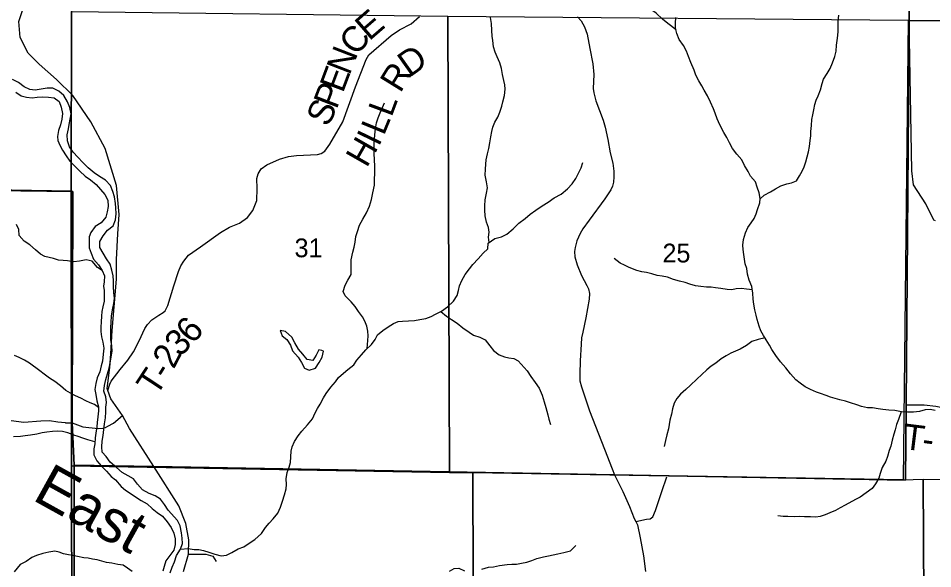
# Model space of a CAD drawing. Extents: x 2043100 to 2470832, y 443715 to 810583.
# Drawn here: x 2290243 to 2300993, y 617648 to 624120 of the extents above; entities that cross this region are included whole.
import ezdxf

# ---------------------------------------------------------------- set-up
doc = ezdxf.new("R2010")
doc.units = 0
for name, color, linetype in [('GM_X_Adjacent_County', 7, 'Continuous'), ('GM_X_County', 7, 'Continuous'), ('GM_X_County_Road', 7, 'Continuous'), ('GM_X_Major_River', 7, 'Continuous'), ('GM_X_Major_River_Text', 7, 'Continuous'), ('GM_X_Minor_Lake', 7, 'Continuous'), ('GM_X_Minor_River', 7, 'Continuous'), ('GM_X_Section', 7, 'Continuous'), ('GM_X_Section_Text', 7, 'Continuous'), ('GM_X_State_Route', 7, 'Continuous'), ('GM_X_Township', 7, 'Continuous'), ('GM_X_Township_Road', 7, 'Continuous'), ('GM_X_Township_Road_Text', 7, 'Continuous'), ('GM_X_Township_ROW', 7, 'Continuous')]:
    doc.layers.add(name, color=color, linetype=linetype)

msp = doc.modelspace()

# ---------------------------------------------------------------- linework, layer by layer
at = {"layer": 'GM_X_Adjacent_County'}
msp.add_lwpolyline([(2310832, 624022), (2306890, 624048), (2305185, 624062), (2303048, 624077), (2300717, 624094), (2300736, 627208), (2300738, 627560), (2300751, 627857), (2300714, 629163), (2300774, 635425)], dxfattribs=at)
at = {"layer": 'GM_X_County'}
msp.add_lwpolyline([(2300774, 635425), (2300714, 629163), (2300751, 627857), (2300738, 627560), (2300736, 627208), (2300717, 624094), (2303048, 624077), (2305185, 624062), (2306890, 624048), (2310832, 624022)], dxfattribs=at)
at = {"layer": 'GM_X_County_Road'}
for points in [[(2296816, 624138), (2296860, 624089), (2296901, 624021), (2296930, 623933), (2296963, 623765), (2296999, 623583), (2297008, 623459), (2297005, 623377), (2297002, 623296), (2297010, 623244), (2297033, 623148), (2297120, 622923), (2297144, 622841), (2297174, 622695), (2297203, 622537), (2297231, 622417), (2297246, 622323), (2297244, 622257), (2297241, 622194), (2297227, 622144), (2297210, 622104), (2297137, 621995), (2296953, 621747), (2296878, 621646), (2296847, 621588), (2296810, 621503), (2296788, 621425), (2296781, 621377), (2296787, 621315), (2296812, 621221), (2296864, 621097), (2296925, 620977), (2296945, 620937), (2296958, 620883), (2296954, 620819), (2296917, 620596), (2296880, 620430), (2296865, 620363), (2296860, 620289), (2296849, 620093), (2296843, 619938), (2296844, 619856), (2296863, 619786), (2296957, 619503), (2297133, 619054), (2297226, 618823)], [(2297226, 618823), (2297254, 618753), (2297349, 618555), (2297429, 618380), (2297482, 618238), (2297502, 618204), (2297521, 618166), (2297554, 618012), (2297592, 617800), (2297616, 617614)]]:
    msp.add_lwpolyline(points, dxfattribs=at)
at = {"layer": 'GM_X_Major_River'}
for points in [[(2290842, 622871), (2290855, 622933), (2290863, 622995), (2290848, 623069), (2290823, 623139), (2290777, 623211), (2290720, 623264), (2290650, 623299), (2290584, 623299), (2290514, 623288), (2290442, 623275), (2290378, 623282), (2290314, 623312), (2290245, 623363), (2290175, 623400)], [(2290213, 623251), (2290277, 623209), (2290341, 623194), (2290405, 623185), (2290467, 623191), (2290531, 623198), (2290597, 623193), (2290665, 623185), (2290725, 623142), (2290748, 623074)], [(2290748, 623074), (2290763, 623002), (2290754, 622932), (2290740, 622866), (2290717, 622801), (2290706, 622731), (2290708, 622681), (2290733, 622629), (2290762, 622569), (2290808, 622504), (2290851, 622440), (2290905, 622383), (2290968, 622321), (2291031, 622262), (2291093, 622220), (2291160, 622167), (2291210, 622105), (2291261, 622046), (2291297, 621980), (2291300, 621908), (2291289, 621846), (2291274, 621782), (2291216, 621715), (2291149, 621672), (2291096, 621602), (2291078, 621551), (2291075, 621495), (2291076, 621421), (2291102, 621357), (2291129, 621287), (2291186, 621222), (2291230, 621156), (2291255, 621090), (2291254, 621022), (2291246, 620972), (2291251, 620918), (2291252, 620792), (2291239, 620728), (2291226, 620671), (2291220, 620619), (2291217, 620551), (2291214, 620487), (2291214, 620437), (2291221, 620373), (2291236, 620313), (2291248, 620241), (2291243, 620169), (2291232, 620090), (2291219, 620032), (2291200, 619964), (2291172, 619892), (2291155, 619827), (2291144, 619757), (2291154, 619695), (2291167, 619623), (2291188, 619553), (2291187, 619503), (2291177, 619433), (2291170, 619367), (2291167, 619316), (2291155, 619240), (2291146, 619188), (2291143, 619116), (2291131, 619056), (2291130, 618989), (2291165, 618918), (2291222, 618852), (2291282, 618795), (2291335, 618731), (2291385, 618692), (2291454, 618616), (2291504, 618573), (2291571, 618529), (2291621, 618494), (2291688, 618450), (2291758, 618411), (2291816, 618356), (2291877, 618308), (2291937, 618267), (2291992, 618199), (2292041, 618132), (2292071, 618066), (2292086, 617998), (2292089, 617932), (2292070, 617867), (2292024, 617803), (2291979, 617740), (2291958, 617674), (2291942, 617619)], [(2292027, 617598), (2292052, 617667), (2292081, 617731), (2292104, 617802), (2292149, 617878), (2292173, 617943), (2292170, 618007), (2292161, 618071), (2292146, 618153), (2292116, 618214), (2292006, 618338), (2291962, 618403), (2291917, 618465), (2291851, 618506), (2291781, 618532), (2291702, 618577), (2291643, 618642), (2291597, 618706), (2291535, 618741), (2291466, 618781), (2291396, 618840), (2291325, 618901), (2291278, 618967), (2291228, 619017), (2291225, 619081), (2291228, 619149), (2291242, 619215), (2291247, 619283), (2291256, 619353), (2291269, 619424), (2291273, 619494), (2291272, 619548), (2291279, 619602), (2291273, 619670), (2291248, 619734), (2291255, 619802), (2291274, 619873), (2291294, 619939), (2291311, 620005), (2291324, 620069), (2291336, 620134), (2291345, 620206), (2291342, 620270), (2291333, 620344), (2291330, 620414), (2291332, 620480), (2291337, 620548), (2291340, 620619), (2291349, 620691), (2291365, 620765), (2291374, 620829), (2291365, 620893), (2291362, 620965), (2291362, 621031), (2291357, 621093), (2291342, 621157), (2291324, 621227), (2291281, 621293), (2291242, 621359), (2291200, 621424), (2291203, 621496), (2291242, 621563), (2291291, 621630), (2291357, 621678), (2291386, 621749), (2291393, 621821), (2291390, 621893), (2291388, 621943), (2291373, 622019), (2291354, 622083), (2291326, 622153), (2291267, 622216), (2291199, 622260), (2291136, 622303), (2291066, 622360), (2291003, 622424), (2290944, 622487), (2290890, 622547), (2290845, 622610), (2290822, 622678), (2290818, 622748), (2290833, 622821), (2290842, 622871)]]:
    msp.add_lwpolyline(points, dxfattribs=at)
at = {"layer": 'GM_X_Minor_Lake'}
for points in [[(2293320, 620450), (2293346, 620386), (2293400, 620345), (2293443, 620277), (2293467, 620209), (2293534, 620137), (2293574, 620071), (2293609, 620005), (2293661, 619982), (2293737, 620006), (2293780, 620073), (2293816, 620137), (2293831, 620207), (2293812, 620212)], [(2293812, 620212), (2293777, 620221), (2293745, 620158), (2293704, 620096), (2293640, 620108), (2293589, 620172), (2293537, 620231), (2293495, 620305), (2293458, 620371), (2293386, 620439), (2293320, 620450)]]:
    msp.add_lwpolyline(points, dxfattribs=at)
at = {"layer": 'GM_X_Minor_River'}
for points in [[(2297976, 623982), (2297879, 624057), (2297818, 624110), (2297740, 624178), (2297678, 624224), (2297619, 624259), (2297549, 624307), (2297473, 624367), (2297402, 624430), (2297356, 624502), (2297321, 624580), (2297303, 624636), (2297277, 624704), (2297232, 624766), (2297170, 624841), (2297101, 624911), (2297047, 624961), (2296993, 625026), (2296924, 625070), (2296866, 625086), (2296792, 625111), (2296724, 625157)], [(2295777, 621484), (2295770, 621548), (2295780, 621606), (2295769, 621660), (2295747, 621724), (2295730, 621796), (2295728, 621864), (2295727, 621916), (2295733, 621984), (2295748, 622062), (2295758, 622126), (2295747, 622196), (2295733, 622274), (2295734, 622345), (2295738, 622405), (2295744, 622455), (2295759, 622527), (2295773, 622589), (2295788, 622657), (2295798, 622724), (2295811, 622788), (2295821, 622840), (2295844, 622900), (2295880, 622956), (2295906, 623015), (2295927, 623085), (2295941, 623139), (2295958, 623211), (2295968, 623285), (2295961, 623337), (2295953, 623388), (2295936, 623458), (2295922, 623528), (2295903, 623597), (2295873, 623665), (2295851, 623721), (2295830, 623785), (2295820, 623857), (2295815, 623909), (2295809, 623975), (2295806, 624058), (2295794, 624130)], [(2298571, 622717), (2298537, 622775), (2298490, 622867), (2298460, 622939), (2298435, 623005), (2298417, 623057), (2298381, 623133), (2298346, 623208), (2298308, 623274), (2298279, 623326), (2298245, 623384), (2298208, 623452), (2298188, 623508), (2298149, 623600), (2298121, 623672), (2298099, 623734), (2298064, 623800), (2298014, 623871), (2297985, 623939), (2297971, 624003), (2297968, 624063), (2297972, 624127)], [(2298966, 621998), (2299012, 622041), (2299085, 622078), (2299143, 622114), (2299207, 622150), (2299276, 622175), (2299334, 622185), (2299392, 622210), (2299426, 622266), (2299457, 622322), (2299483, 622374), (2299502, 622431), (2299518, 622491), (2299532, 622549), (2299543, 622613), (2299553, 622681), (2299560, 622736), (2299562, 622790), (2299567, 622860), (2299573, 622928), (2299583, 622986), (2299594, 623042), (2299608, 623106), (2299623, 623157), (2299645, 623209), (2299674, 623277), (2299692, 623353), (2299707, 623405), (2299753, 623472), (2299787, 623530), (2299814, 623594), (2299842, 623671), (2299857, 623733), (2299863, 623805), (2299868, 623859), (2299876, 623917), (2299881, 623969), (2299881, 624019), (2299883, 624086), (2299888, 624156)], [(2294346, 620237), (2294354, 620333), (2294357, 620387), (2294351, 620443), (2294341, 620499), (2294318, 620559), (2294290, 620611), (2294243, 620674), (2294203, 620732), (2294155, 620786), (2294086, 620856), (2294064, 620908), (2294085, 620982), (2294119, 621040), (2294156, 621109), (2294158, 621165), (2294156, 621217), (2294155, 621281), (2294175, 621371), (2294190, 621427), (2294204, 621486), (2294213, 621554), (2294229, 621612), (2294254, 621688), (2294294, 621759), (2294335, 621831), (2294371, 621911), (2294394, 621988), (2294413, 622068), (2294429, 622158), (2294432, 622228), (2294434, 622296), (2294433, 622376), (2294429, 622458), (2294426, 622527), (2294425, 622641), (2294429, 622697), (2294435, 622751), (2294442, 622821), (2294456, 622891), (2294473, 622949), (2294497, 623008), (2294524, 623072), (2294550, 623126)], [(2301020, 619510), (2300962, 619519), (2300906, 619517), (2300836, 619498), (2300766, 619488), (2300696, 619488), (2300626, 619491), (2300546, 619507), (2300478, 619514), (2300406, 619522), (2300350, 619527), (2300284, 619541), (2300226, 619541), (2300154, 619556), (2300100, 619574), (2300028, 619599), (2299968, 619619), (2299900, 619633), (2299848, 619648), (2299792, 619666), (2299741, 619684), (2299675, 619707), (2299625, 619725), (2299555, 619755), (2299493, 619788), (2299435, 619830), (2299382, 619870), (2299322, 619940), (2299268, 620011), (2299205, 620079), (2299149, 620155), (2299100, 620225), (2299074, 620277), (2299035, 620340), (2299003, 620392), (2298973, 620444), (2298952, 620498), (2298928, 620578), (2298918, 620628), (2298903, 620690), (2298889, 620760), (2298882, 620816), (2298880, 620888), (2298865, 620966), (2298837, 621040), (2298816, 621110), (2298806, 621178), (2298787, 621232), (2298771, 621344), (2298764, 621400), (2298760, 621452), (2298767, 621519), (2298793, 621597), (2298818, 621661), (2298858, 621713), (2298892, 621764), (2298919, 621822), (2298935, 621872), (2298960, 621948), (2298966, 621999), (2298952, 622067), (2298931, 622135), (2298911, 622197), (2298850, 622262), (2298822, 622318), (2298779, 622390), (2298747, 622456), (2298691, 622522), (2298640, 622589), (2298604, 622655), (2298571, 622717)], [(2292149, 617878), (2292239, 617885), (2292311, 617875), (2292365, 617874), (2292421, 617864), (2292483, 617844), (2292553, 617821), (2292629, 617801), (2292689, 617808), (2292755, 617840), (2292830, 617881), (2292896, 617907), (2292958, 617947), (2293025, 617992), (2293101, 618061), (2293150, 618131), (2293192, 618183), (2293241, 618234), (2293293, 618300), (2293326, 618373), (2293348, 618441), (2293373, 618517), (2293393, 618589), (2293398, 618640), (2293394, 618706), (2293405, 618778), (2293429, 618842), (2293443, 618898), (2293446, 618962), (2293452, 619031), (2293461, 619083), (2293491, 619143), (2293534, 619211), (2293576, 619266), (2293645, 619340), (2293701, 619411), (2293732, 619479), (2293760, 619531), (2293791, 619582), (2293833, 619656), (2293864, 619708), (2293916, 619781), (2293973, 619845), (2294009, 619896), (2294065, 619946), (2294118, 619989), (2294186, 620047), (2294223, 620099), (2294277, 620162), (2294330, 620222), (2294396, 620285), (2294438, 620345), (2294467, 620399), (2294527, 620450), (2294590, 620492), (2294656, 620533), (2294708, 620553), (2294760, 620560), (2294830, 620562), (2294900, 620566), (2294965, 620577), (2295033, 620591), (2295095, 620612), (2295149, 620640), (2295217, 620677), (2295290, 620727), (2295360, 620794), (2295403, 620862), (2295417, 620920), (2295430, 620975), (2295458, 621037), (2295495, 621107), (2295549, 621174), (2295588, 621224), (2295648, 621290), (2295709, 621359), (2295765, 621411), (2295768, 621477), (2295844, 621530), (2295924, 621551), (2295987, 621583), (2296061, 621646), (2296126, 621712), (2296202, 621767), (2296262, 621817), (2296327, 621864), (2296401, 621916), (2296472, 621957), (2296544, 622009), (2296624, 622052), (2296701, 622114), (2296753, 622173), (2296796, 622237), (2296826, 622289), (2296859, 622362), (2296879, 622426)], [(2291230, 621156), (2291174, 621188), (2291112, 621264), (2291040, 621281), (2290964, 621265), (2290896, 621258), (2290822, 621268), (2290770, 621271), (2290718, 621277), (2290656, 621297), (2290606, 621306), (2290556, 621320), (2290506, 621348), (2290444, 621396), (2290381, 621455), (2290313, 621501), (2290255, 621565), (2290250, 621637), (2290222, 621697)], [(2298873, 620926), (2298802, 620934), (2298744, 620942), (2298684, 620939), (2298630, 620927), (2298576, 620930), (2298502, 620942), (2298440, 620952), (2298388, 620957), (2298332, 620959), (2298268, 620967), (2298206, 620974), (2298138, 620994), (2298084, 621013), (2298016, 621027), (2297947, 621049), (2297875, 621076), (2297813, 621088), (2297755, 621097), (2297689, 621115), (2297627, 621129), (2297575, 621140), (2297515, 621156), (2297423, 621190), (2297371, 621217), (2297317, 621241), (2297250, 621297)], [(2295211, 620673), (2295279, 620617), (2295335, 620577), (2295401, 620534), (2295470, 620482), (2295544, 620430), (2295596, 620395), (2295668, 620371), (2295732, 620341), (2295787, 620270), (2295831, 620214), (2295895, 620164), (2295960, 620138), (2296010, 620129), (2296068, 620121), (2296120, 620091), (2296225, 619976), (2296267, 619910), (2296319, 619838), (2296366, 619770), (2296400, 619687), (2296427, 619611), (2296445, 619543), (2296468, 619459), (2296480, 619405), (2296499, 619343)], [(2299023, 620361), (2298940, 620342), (2298866, 620319), (2298802, 620273), (2298729, 620230), (2298673, 620204), (2298619, 620183), (2298565, 620151), (2298506, 620115), (2298444, 620066), (2298390, 620028), (2298339, 619987), (2298279, 619933), (2298221, 619876), (2298144, 619808), (2298092, 619757), (2298027, 619701), (2297983, 619649), (2297954, 619596), (2297934, 619526), (2297921, 619464), (2297903, 619396), (2297893, 619343), (2297886, 619293), (2297868, 619221), (2297851, 619155), (2297835, 619085)], [(2291188, 619542), (2291140, 619577), (2291090, 619599), (2291038, 619622), (2290977, 619652), (2290915, 619682), (2290859, 619711), (2290803, 619745), (2290739, 619797), (2290672, 619848), (2290610, 619888), (2290548, 619934), (2290496, 619976), (2290375, 620065), (2290315, 620101), (2290255, 620130), (2290197, 620154)], [(2300621, 619492), (2300591, 619401), (2300569, 619344), (2300552, 619280), (2300536, 619230), (2300516, 619158), (2300499, 619088), (2300481, 619037), (2300460, 618969), (2300440, 618911), (2300399, 618837), (2300377, 618768), (2300358, 618714), (2300320, 618648), (2300283, 618593), (2300211, 618539), (2300139, 618490), (2300086, 618460), (2299962, 618395), (2299903, 618363), (2299849, 618332), (2299783, 618306), (2299729, 618281), (2299671, 618261), (2299618, 618256), (2299556, 618260), (2299484, 618260), (2299432, 618261), (2299364, 618257), (2299288, 618262), (2299236, 618264), (2299172, 618268)], [(2291144, 619138), (2291061, 619162), (2291003, 619185), (2290947, 619201), (2290897, 619219), (2290824, 619244), (2290762, 619260), (2290700, 619266), (2290646, 619263), (2290577, 619253), (2290525, 619246), (2290461, 619230), (2290385, 619219), (2290325, 619211), (2290269, 619201), (2290187, 619200)], [(2295693, 617644), (2295771, 617667), (2295829, 617669), (2295901, 617686), (2295989, 617698), (2296045, 617701), (2296099, 617703), (2296158, 617713), (2296220, 617724), (2296282, 617744), (2296338, 617769), (2296416, 617789), (2296476, 617800), (2296531, 617812), (2296585, 617822), (2296657, 617837), (2296735, 617859), (2296798, 617922)], [(2291583, 617616), (2291529, 617656), (2291477, 617688), (2291413, 617699), (2291343, 617715), (2291281, 617722), (2291225, 617738), (2291171, 617752), (2291115, 617759), (2291065, 617771), (2291013, 617777), (2290938, 617792), (2290886, 617802), (2290832, 617812), (2290776, 617825), (2290724, 617843), (2290672, 617855), (2290602, 617844), (2290533, 617828), (2290457, 617803), (2290403, 617781), (2290335, 617732), (2290266, 617696), (2290196, 617613)], [(2295312, 617618), (2295366, 617650), (2295423, 617653), (2295490, 617625)]]:
    msp.add_lwpolyline(points, dxfattribs=at)
at = {"layer": 'GM_X_Section'}
for points in [[(2290876, 627501), (2290870, 624199), (2290863, 622088), (2285518, 622176), (2285548, 627483)], [(2295292, 624145), (2295311, 618781), (2290868, 618859), (2290863, 622088), (2290870, 624199)], [(2300703, 624098), (2300644, 618693), (2295585, 618781), (2295311, 618781), (2295292, 624145)], [(2290863, 622088), (2290868, 618859), (2290874, 616830), (2285514, 616857), (2285518, 622176)], [(2290868, 618859), (2295311, 618781), (2295585, 618781), (2295602, 613799), (2290884, 613839), (2290874, 616830)], [(2300882, 618700), (2300907, 613765), (2295602, 613799), (2295585, 618781), (2300644, 618693)], [(2306313, 618670), (2306256, 613737), (2300907, 613765), (2300882, 618700), (2306045, 618668)]]:
    msp.add_lwpolyline(points, close=True, dxfattribs=at)
at = {"layer": 'GM_X_State_Route'}
msp.add_lwpolyline([(2292186, 617617), (2292243, 617821), (2292250, 617988), (2292214, 618180), (2292130, 618389), (2291836, 618850), (2291551, 619298), (2291468, 619448), (2291330, 619646), (2291297, 619745), (2291290, 619768), (2291319, 620013), (2291330, 620176), (2291348, 620448), (2291370, 620727), (2291396, 621052), (2291397, 621283), (2291415, 621584), (2291428, 621811), (2291397, 622152), (2291263, 622587), (2291096, 622902), (2290883, 623213), (2290691, 623400), (2290489, 623580), (2290358, 623708), (2290264, 623893), (2290250, 624081), (2290335, 624342)], dxfattribs=at)
at = {"layer": 'GM_X_Township'}
for points in [[(2300774, 635425), (2300714, 629163), (2300751, 627857), (2300738, 627560), (2300736, 627208), (2300717, 624094), (2300679, 619574), (2300671, 618691), (2297254, 618753), (2291836, 618850), (2290900, 618867), (2290876, 619364), (2290886, 622083), (2282304, 622194), (2280174, 622203), (2280172, 624926), (2280171, 625972), (2280171, 626273), (2280217, 630381), (2280231, 632865), (2275787, 632915), (2274911, 632948), (2274969, 638401)], [(2309929, 582079), (2307256, 582122), (2303069, 582188), (2302644, 582195), (2297884, 582270), (2291370, 582373), (2290742, 582400), (2290718, 585069), (2290786, 589239), (2290846, 592873), (2290885, 606181), (2290909, 610789), (2290899, 614059), (2290900, 618867), (2291836, 618850), (2297254, 618753), (2300671, 618691), (2300679, 619574), (2300717, 624094), (2303048, 624077), (2305185, 624062), (2306890, 624048), (2310832, 624022)], [(2274753, 606478), (2274796, 611478), (2274797, 611586), (2280132, 611578), (2280135, 612298), (2280174, 622203), (2282304, 622194), (2290886, 622083), (2290876, 619364), (2290900, 618867), (2290899, 614059), (2290909, 610789), (2290885, 606181)]]:
    msp.add_lwpolyline(points, dxfattribs=at)
at = {"layer": 'GM_X_Township_Road'}
for points in [[(2291297, 619745), (2291319, 619818), (2291334, 619855), (2291440, 619989), (2291530, 620099), (2291596, 620198), (2291664, 620327), (2291731, 620473), (2291761, 620519), (2291814, 620574), (2291895, 620628), (2291946, 620661), (2291970, 620681), (2292003, 620744), (2292071, 620973), (2292126, 621143), (2292155, 621209), (2292188, 621266), (2292245, 621333), (2292387, 621433), (2292622, 621600), (2292727, 621662), (2292842, 621712), (2292937, 621779), (2292999, 621858), (2293047, 621976), (2293053, 622120), (2293047, 622236), (2293064, 622290), (2293099, 622351), (2293164, 622396), (2293315, 622465), (2293419, 622493), (2293514, 622506), (2293762, 622518), (2293804, 622531), (2293845, 622556), (2293906, 622639), (2294057, 622904), (2294208, 623315), (2294333, 623634), (2294364, 623689), (2294628, 623919), (2294725, 623985), (2294860, 624056), (2294958, 624139)], [(2300679, 619574), (2300791, 619573), (2300891, 619576), (2301029, 619559), (2301143, 619534), (2301234, 619507), (2301336, 619494), (2301418, 619495), (2301496, 619475), (2301588, 619444), (2301733, 619393), (2301817, 619376), (2301929, 619363), (2301999, 619340), (2302106, 619293), (2302164, 619237), (2302350, 619064), (2302509, 618944), (2302598, 618882), (2302696, 618843), (2302789, 618826)], [(2289833, 619467), (2290160, 619392), (2290310, 619373), (2290508, 619388), (2290612, 619390), (2290710, 619375), (2290795, 619367), (2290800, 619365), (2290832, 619365)], [(2291296, 619323), (2291364, 619361), (2291468, 619448)], [(2290832, 619365), (2290876, 619364), (2291001, 619318), (2291184, 619295), (2291236, 619300), (2291270, 619308), (2291296, 619323)], [(2297502, 618204), (2297628, 618230), (2297672, 618236), (2297702, 618258), (2297735, 618333), (2297807, 618556), (2297867, 618729)], [(2292243, 617821), (2292447, 617821), (2292531, 617797), (2292571, 617734)]]:
    msp.add_lwpolyline(points, dxfattribs=at)
at = {"layer": 'GM_X_Township_ROW'}
msp.add_lwpolyline([(2301026, 621740), (2301005, 621745), (2300911, 621939), (2300767, 622163), (2300747, 622325), (2300717, 624094), (2300736, 627208), (2300738, 627551)], dxfattribs=at)

# ---------------------------------------------------------------- texts
at = {"layer": 'GM_X_Major_River_Text'}
msp.add_text('East', height=500.1, rotation=330.9916, dxfattribs=at).set_placement((2290396, 618464))
at = {"layer": 'GM_X_Section_Text'}
for s, p in [('31', (2293491, 621310)), ('25', (2297816, 621249))]:
    msp.add_text(s, height=220.8, rotation=0, dxfattribs=at).set_placement(p)
at = {"layer": 'GM_X_Township_Road_Text'}
for s, rotation, p in [('E', 40.9206, (2294368, 623846)), ('C', 50.2954, (2294219, 623666)), ('N', 68.8351, (2294137, 623441)), ('D', 35.2997, (2294842, 623419)), ('R', 58.3053, (2294734, 623232)), ('E', 69.4984, (2294059, 623232)), ('P', 69.0133, (2293985, 623040)), ('S', 63.6729, (2293883, 622831)), ('L', 69.5715, (2294631, 622949)), ('L', 67.6614, (2294541, 622731)), ('H', 60.3333, (2294339, 622353)), ('I', 64.2166, (2294480, 622602)), ('6', 49.0773, (2292294, 620279)), ('3', 43.977, (2292141, 620129)), ('2', 62.5711, (2292071, 619986)), ('T', 56.6653, (2291865, 619665)), ('-', 57.945, (2291993, 619858)), ('T', 352.9239, (2300635, 619058)), ('-', 352.3987, (2300857, 619030))]:
    msp.add_text(s, height=300, rotation=rotation, dxfattribs=at).set_placement(p)

doc.saveas('drawing.dxf')
